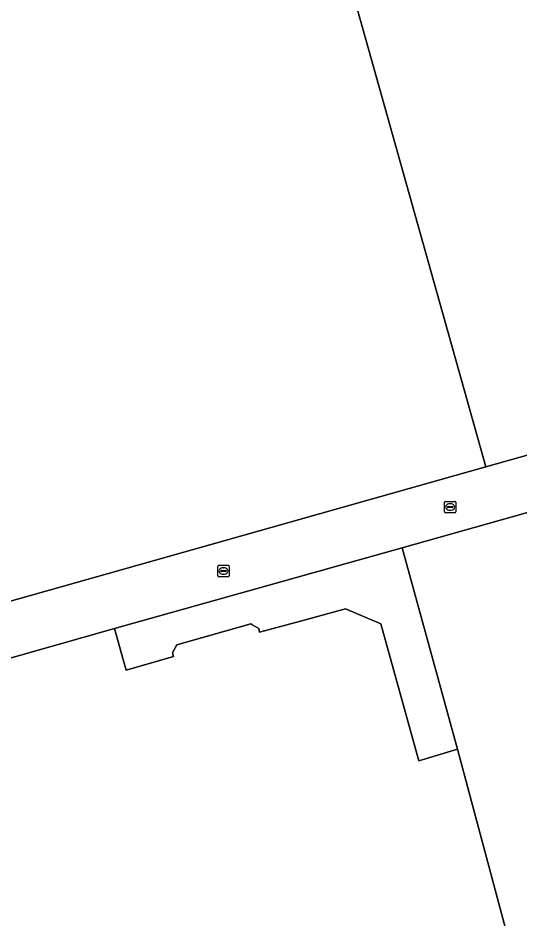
# Model space of a CAD drawing. Extents: x 159680 to 160786, y 387323 to 388340.
# Drawn here: x 159839.4 to 159883.4, y 388009.5 to 388088.3 of the extents above; entities that cross this region are included whole.
import ezdxf

# ---------------------------------------------------------------- set-up
doc = ezdxf.new("R2010")
doc.units = 0
for name, color, linetype in [('IMGEO_Erf', 7, 'Continuous'), ('IMGEO_Kolk', 7, 'Continuous'), ('IMGEO_Pand', 7, 'Continuous'), ('IMGEO_Rijbaan_lokaal_open', 7, 'Continuous')]:
    doc.layers.add(name, color=color, linetype=linetype)

msp = doc.modelspace()

# ---------------------------------------------------------------- linework, layer by layer
at = {"layer": 'IMGEO_Erf'}
msp.add_lwpolyline([(159859.769, 388035.23), (159859.87, 388035.171), (159860.469, 388034.822), (159860.548, 388034.481), (159864.143, 388035.468), (159868.062, 388036.545), (159871.155, 388035.219), (159874.489, 388023.234), (159877.892, 388024.247), (159873.019, 388041.864), (159847.843, 388034.798), (159848.627, 388031.984), (159848.853, 388031.171), (159853.022, 388032.345), (159852.93, 388032.688), (159853.295, 388033.388)], close=True, dxfattribs=at)
at = {"layer": 'IMGEO_Kolk'}
for p, q in [((159876.736, 388045.023), (159876.736, 388045.875)), ((159876.811, 388045.949), (159877.663, 388045.949)), ((159876.995, 388045.443), (159876.995, 388045.455)), ((159877.038, 388045.492), (159877.436, 388045.492)), ((159877.224, 388045.729), (159877.249, 388045.729)), ((159877.479, 388045.455), (159877.479, 388045.443)), ((159877.737, 388045.875), (159877.737, 388045.023)), ((159877.663, 388044.949), (159876.811, 388044.949)), ((159877.433, 388045.406), (159877.035, 388045.406)), ((159877.247, 388045.169), (159877.222, 388045.169)), ((159856.884, 388039.424), (159856.884, 388040.276)), ((159856.959, 388040.35), (159857.811, 388040.35)), ((159857.372, 388040.13), (159857.397, 388040.13)), ((159857.885, 388040.276), (159857.885, 388039.424)), ((159857.811, 388039.35), (159856.959, 388039.35)), ((159857.143, 388039.844), (159857.143, 388039.856)), ((159857.581, 388039.807), (159857.183, 388039.807)), ((159857.186, 388039.893), (159857.584, 388039.893)), ((159857.395, 388039.57), (159857.37, 388039.57)), ((159857.627, 388039.856), (159857.627, 388039.844))]:
    msp.add_line(p, q, dxfattribs=at)
for points in [[(159876.736, 388045.023), (159876.736, 388045.875)], [(159876.811, 388045.949), (159877.663, 388045.949)], [(159877.737, 388045.875), (159877.737, 388045.023)], [(159877.663, 388044.949), (159876.811, 388044.949)], [(159856.884, 388039.424), (159856.884, 388040.276)], [(159856.959, 388040.35), (159857.811, 388040.35)], [(159857.885, 388040.276), (159857.885, 388039.424)], [(159857.811, 388039.35), (159856.959, 388039.35)]]:
    msp.add_lwpolyline(points, dxfattribs=at)
for centre, radius, start, end in [((159876.813, 388045.873), 0.0765, 91.55205, 178.44795), ((159876.813, 388045.873), 0.0765, 91.55205, 178.44795), ((159877.035, 388045.452), 0.0403, 85.87752, 175.75265), ((159877.032, 388045.442), 0.0366, 178.93798, 274.71019), ((159877.436, 388045.449), 0.043, 264.86636, 352.45326), ((159877.44, 388045.454), 0.0386, 1.73085, 96.63898), ((159877.661, 388045.873), 0.0765, 1.55205, 88.44795), ((159877.661, 388045.873), 0.0765, 1.55205, 88.44795), ((159876.813, 388045.025), 0.0765, 181.55205, 268.44795), ((159876.813, 388045.025), 0.0765, 181.55205, 268.44795), ((159877.661, 388045.025), 0.0765, 271.55205, 358.44795), ((159877.661, 388045.025), 0.0765, 271.55205, 358.44795), ((159856.961, 388040.274), 0.0765, 91.55205, 178.44795), ((159856.961, 388040.274), 0.0765, 91.55205, 178.44795), ((159857.809, 388040.274), 0.0765, 1.55205, 88.44795), ((159857.809, 388040.274), 0.0765, 1.55205, 88.44795), ((159856.961, 388039.426), 0.0765, 181.55205, 268.44795), ((159856.961, 388039.426), 0.0765, 181.55205, 268.44795), ((159857.183, 388039.853), 0.0403, 85.87752, 175.75265), ((159857.18, 388039.843), 0.0366, 178.93798, 274.71019), ((159857.584, 388039.85), 0.043, 264.86636, 352.45326), ((159857.588, 388039.855), 0.0386, 1.73085, 96.63898), ((159857.809, 388039.426), 0.0765, 271.55205, 358.44795), ((159857.809, 388039.426), 0.0765, 271.55205, 358.44795)]:
    msp.add_arc(centre, radius, start, end, dxfattribs=at)
for centre, major_axis, ratio, start_param, end_param in [((159877.223, 388045.449), (-0.387, 0.002), 0.722429, 4.712389, 7.853982), ((159877.248, 388045.449), (-0.39, 0.002), 0.717154, 1.570796, 4.712389), ((159857.371, 388039.85), (-0.387, 0.002), 0.722429, 4.712389, 7.853982), ((159857.396, 388039.85), (-0.39, 0.002), 0.717154, 1.570796, 4.712389)]:
    msp.add_ellipse(centre, major_axis=major_axis, ratio=ratio, start_param=start_param, end_param=end_param, dxfattribs=at)
at = {"layer": 'IMGEO_Pand'}
for points in [[(159865.52, 388101.823), (159880.352, 388048.965), (159896.75, 388053.596), (159890.447, 388075.893), (159884.404, 388097.269), (159881.815, 388106.429), (159876.836, 388105.022)], [(159826.288, 388037.576), (159826.427, 388037.077), (159830.392, 388038.185), (159831.254, 388035.102), (159880.352, 388048.965), (159865.52, 388101.823), (159857.079, 388099.437), (159851.272, 388097.795), (159822.036, 388089.531), (159822.118, 388089.243), (159820.107, 388088.675), (159820.025, 388088.963), (159812.417, 388086.813), (159813.44, 388083.195), (159814.344, 388083.45), (159815.465, 388079.487), (159816.607, 388075.445), (159824.701, 388046.808), (159826.078, 388041.936), (159827.236, 388037.841)], [(159912.006, 387979.988), (159918.971, 387981.955), (159913.916, 388000), (159900.049, 388049.507), (159873.019, 388041.864), (159877.892, 388024.247), (159882.299, 388007.76), (159884.49, 388000), (159891.972, 387974.331)], [(159836.727, 388031.661), (159837.686, 388028.235), (159829.597, 388025.911), (159836.928, 388000), (159837.992, 387996.231), (159851.316, 388000), (159869.229, 388005.056), (159869.487, 388004.143), (159882.299, 388007.76), (159877.892, 388024.247), (159874.489, 388023.234), (159871.155, 388035.219), (159868.062, 388036.545), (159864.143, 388035.468), (159860.548, 388034.481), (159860.469, 388034.822), (159859.87, 388035.171), (159859.769, 388035.23), (159853.295, 388033.388), (159852.93, 388032.688), (159853.022, 388032.345), (159848.853, 388031.171), (159848.627, 388031.984), (159847.843, 388034.798)]]:
    msp.add_lwpolyline(points, close=True, dxfattribs=at)
at = {"layer": 'IMGEO_Rijbaan_lokaal_open'}
msp.add_lwpolyline([(160000, 388082.749), (159942.735, 388066.58), (159931.133, 388063.304), (159916.983, 388059.308), (159896.75, 388053.596), (159880.352, 388048.965), (159831.254, 388035.102), (159827.289, 388033.993), (159828.603, 388029.35), (159836.727, 388031.661), (159847.843, 388034.798), (159873.019, 388041.864), (159900.049, 388049.507), (159938.325, 388060.276), (159947.529, 388062.862), (159962.198, 388066.982), (159962.481, 388067.061), (159995.997, 388076.5)], dxfattribs=at)

doc.saveas('drawing.dxf')
